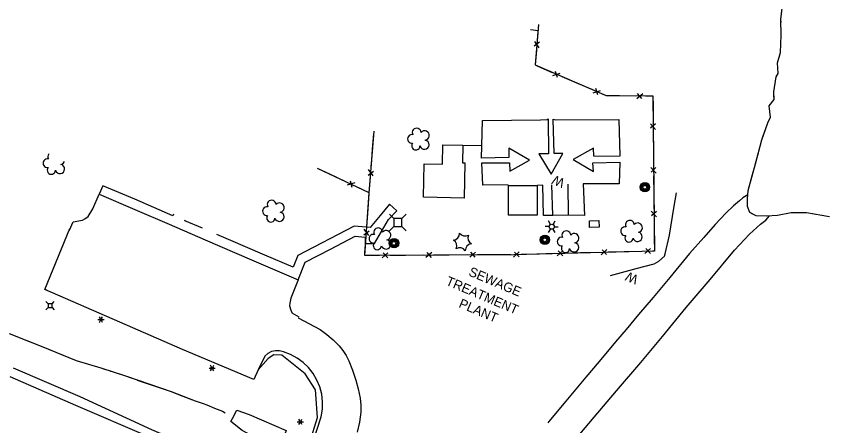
# Model space of a CAD drawing. Extents: x 588843 to 2552415, y 180129 to 269402.
# Drawn here: x 592427 to 592942, y 186226 to 186487 of the extents above; entities that cross this region are included whole.
import ezdxf

# ---------------------------------------------------------------- set-up
doc = ezdxf.new("R2010")
doc.units = 0
for name, color, linetype in [('E_DRN_RipRap', 7, 'Continuous'), ('E_LTG', 7, 'Continuous'), ('E_RDWY', 7, 'Continuous'), ('E_RDWY_Gravel', 7, 'Continuous'), ('E_UTL_AG_Bold', 7, 'Continuous'), ('Level 12', 7, 'Continuous'), ('Level 14', 7, 'Continuous'), ('Level 15', 7, 'Continuous'), ('Level 16', 7, 'Continuous'), ('Level 17', 7, 'Continuous'), ('Level 18', 7, 'Continuous'), ('Level 19', 7, 'Continuous'), ('Level 21', 7, 'Continuous')]:
    doc.layers.add(name, color=color, linetype=linetype)

# ---------------------------------------------------------------- blocks, each defined once
blk = doc.blocks.new('LPOL_2')
at = {"layer": 'E_LTG'}
for p, q in [((-4, 0), (-1.5, 0)), ((-0.8, 1.3), (-2, 3.5)), ((0.8, 1.3), (2, 3.5)), ((1.5, 0), (4, 0)), ((-2, -3.5), (-0.8, -1.3)), ((2, -3.5), (0.8, -1.3))]:
    blk.add_line(p, q, dxfattribs=at)
for radius in [1.5, 1.5, 1.5, 0.125]:
    blk.add_circle((0, 0), radius, dxfattribs=at)

msp = doc.modelspace()

# ---------------------------------------------------------------- linework, layer by layer
at = {"layer": 'E_DRN_RipRap'}
msp.add_lwpolyline([(592577.74, 186219), (592570.91, 186222.51), (592563.86, 186228.34), (592564.82, 186230.28), (592567.66, 186235.46), (592575.4, 186232.78), (592599.01, 186222.55), (592597.23, 186217.9), (592594.96, 186214.26)], close=True, dxfattribs=at)
at = {"layer": 'E_RDWY'}
for points in [[(592613.91, 186208.43), (592621.3, 186231.42), (592622.07, 186236.15), (592622.18, 186240.95), (592621.62, 186245.72), (592620.41, 186250.37), (592620.41, 186250.37), (592618.59, 186254.78), (592616.18, 186258.9), (592613.22, 186262.65), (592609.78, 186265.95), (592605.92, 186268.76), (592601.71, 186271.01), (592597.22, 186272.66), (592597.22, 186272.66), (592597.22, 186272.66), (592594.76, 186273.33), (592592.2, 186273.39), (592589.71, 186272.83), (592589.71, 186272.83), (592587.38, 186271.67), (592585.4, 186269.97), (592585.4, 186269.97), (592581.17, 186261.22), (592578.33, 186255.01), (592532.98, 186274.14), (592493.18, 186291.52), (592445.44, 186312.53), (592461.27, 186351.36)], [(592460.79, 186350.18), (592461.27, 186351.36)], [(592446.26, 186312.17), (592445.44, 186312.53), (592445.5, 186312.69)], [(592606.72, 186294.41), (592620.55, 186286.94), (592624.89, 186283.77), (592628.97, 186280.27), (592632.77, 186276.45), (592632.77, 186276.45), (592635.16, 186273.55), (592637.21, 186270.39), (592638.89, 186267.03), (592638.89, 186267.03), (592641.31, 186260.96), (592643.38, 186254.76), (592643.38, 186254.76), (592644.92, 186249.07), (592646.1, 186243.3), (592646.1, 186243.3), (592646.59, 186238.8), (592646.5, 186234.28), (592646.5, 186234.28), (592645.67, 186227.85), (592644.28, 186221.52)], [(592423.17, 186256.92), (592464.87, 186238.67), (592511.47, 186218.74)]]:
    msp.add_lwpolyline(points, dxfattribs=at)
at = {"layer": 'E_RDWY_Gravel'}
msp.add_lwpolyline([(592425.26, 186262.47), (592467.66, 186244.18), (592513.32, 186223.34), (592557.5, 186204.41), (592572.15, 186200.12), (592581.99, 186195.58), (592589.23, 186196.21), (592603, 186200.9), (592612.74, 186208.96), (592614.01, 186215.27), (592618.99, 186230.86), (592617.7, 186248.48), (592610.99, 186258.73), (592596.26, 186270.54), (592591.19, 186270.71), (592587.54, 186268.55), (592581.17, 186261.22)], dxfattribs=at)
at = {"layer": 'E_UTL_AG_Bold'}
for p, q in [((592447.47, 186303.38), (592446.06, 186304.8)), ((592447.47, 186300.88), (592446.06, 186299.47)), ((592449.97, 186303.38), (592451.39, 186304.8)), ((592449.97, 186300.88), (592451.39, 186299.47))]:
    msp.add_line(p, q, dxfattribs=at)
msp.add_lwpolyline([(592447.47, 186300.88), (592449.97, 186300.88), (592449.97, 186303.38), (592447.47, 186303.38)], close=True, dxfattribs=at)
at = {"layer": 'Level 12'}
for points in [[(592686.45, 186371.22), (592686.86, 186392.52), (592698.5, 186392.3), (592698.73, 186404.64), (592711.42, 186404.4), (592711.21, 186393.18), (592712.75, 186393.15), (592712.33, 186370.72), (592686.45, 186371.22)], [(592740.54, 186378.76), (592758.73, 186378.78), (592758.75, 186359.83), (592740.56, 186359.81), (592740.54, 186378.76)], [(592792.06, 186356.22), (592798.06, 186356.36), (592798.15, 186352.16), (592792.15, 186352.02), (592792.06, 186356.22)]]:
    msp.add_lwpolyline(points, dxfattribs=at)
at = {"layer": 'Level 14'}
for p, q in [((592766.4, 186352.49), (592763.79, 186352.57)), ((592767.23, 186353.86), (592766.03, 186356.16)), ((592768.93, 186353.85), (592770.3, 186356.08)), ((592769.67, 186352.4), (592772.19, 186352.33)), ((592767.15, 186351), (592765.79, 186348.81)), ((592768.79, 186350.96), (592770.03, 186348.78))]:
    msp.add_line(p, q, dxfattribs=at)
msp.add_circle((592768.03, 186352.43), 1.64, dxfattribs=at)
at = {"layer": 'Level 15'}
for p, q in [((592756.98, 186470.36), (592759.9, 186466.39)), ((592760.19, 186469.92), (592756.8, 186467.4)), ((592768.8, 186448.71), (592773.49, 186450.21)), ((592770.23, 186451.62), (592771.55, 186447.6)), ((592795.82, 186440.59), (592797.13, 186436.57)), ((592794.38, 186437.68), (592799.07, 186439.18)), ((592822.23, 186434.1), (592825.98, 186437.31)), ((592822.43, 186437.34), (592825.2, 186434.14)), ((592830.87, 186418.07), (592834.14, 186414.38)), ((592834.11, 186417.93), (592830.96, 186415.11)), ((592651.25, 186385.35), (592654.62, 186387.9)), ((592654.47, 186384.94), (592651.51, 186388.89)), ((592831.13, 186390.21), (592834.41, 186386.52)), ((592834.37, 186390.07), (592831.23, 186387.25)), ((592642.61, 186380.3), (592637.86, 186378.95)), ((592641.07, 186377.44), (592639.9, 186381.5)), ((592831.39, 186362.35), (592834.67, 186358.67)), ((592834.63, 186362.21), (592831.49, 186359.39)), ((592648.45, 186347.3), (592651.82, 186349.85)), ((592651.67, 186346.89), (592648.71, 186350.84)), ((592747.35, 186336.43), (592743.71, 186333.1)), ((592775.19, 186337.16), (592771.56, 186333.83)), ((592775.11, 186333.92), (592772.23, 186337.02)), ((592803.04, 186337.89), (592799.41, 186334.55)), ((592802.96, 186334.65), (592800.08, 186337.74)), ((592830.89, 186338.62), (592827.26, 186335.28)), ((592830.81, 186335.38), (592827.93, 186338.47)), ((592663.8, 186335.85), (592660.1, 186332.59)), ((592663.65, 186332.61), (592660.83, 186335.77)), ((592691.66, 186336.02), (592687.96, 186332.76)), ((592691.51, 186332.79), (592688.69, 186335.94)), ((592719.52, 186336.19), (592715.82, 186332.93)), ((592719.37, 186332.96), (592716.55, 186336.11)), ((592747.26, 186333.19), (592744.38, 186336.29))]:
    msp.add_line(p, q, dxfattribs=at)
for points in [[(592759.64, 186481.3), (592757.47, 186455.49), (592802.66, 186436), (592832.44, 186435.75), (592833.37, 186336.94), (592744.01, 186334.61), (592648.98, 186334.02), (592651.92, 186373.98)], [(592759.64, 186481.3), (592758.81, 186471.38)], [(592758.26, 186464.82), (592757.47, 186455.49), (592759.28, 186454.71)], [(592759.28, 186454.71), (592768.42, 186450.77)], [(592774.46, 186448.16), (592784.86, 186443.68)], [(592784.86, 186443.68), (592794, 186439.74)], [(592800.05, 186437.13), (592802.66, 186436), (592811.13, 186435.93)], [(592811.13, 186435.93), (592821.09, 186435.85)], [(592827.67, 186435.79), (592832.44, 186435.75), (592832.5, 186429.2)], [(592832.5, 186429.2), (592832.6, 186419.25)], [(592740.36, 186379.12), (592724.1, 186378.9), (592723.59, 186393.12), (592741.25, 186393.11), (592741.31, 186387.79), (592753.84, 186394.73), (592740.82, 186402.5), (592740.79, 186396.43), (592723.3, 186396.16), (592723.99, 186419.99), (592760.91, 186420.62), (592765.17, 186420.8), (592765.73, 186421.18), (592765.92, 186398.85), (592759.89, 186398.89), (592767.71, 186385.87), (592775.06, 186399.07), (592769.57, 186399.09), (592768.99, 186420.99), (592770.72, 186420.49), (592810.75, 186420.68), (592811.3, 186397.59), (592811.16, 186397.06), (592794.75, 186397.28), (592794.61, 186402.52), (592781.65, 186395.15), (592794.58, 186387.67), (592794.27, 186393.19), (592811.39, 186393.49), (592810.94, 186379.64), (592788.11, 186379.71), (592788.86, 186359.48), (592778.68, 186359.71), (592768.84, 186359.59), (592762.82, 186359.62)], [(592651.92, 186373.98), (592653.47, 186395.05), (592654.91, 186413.29)], [(592654, 186401.76), (592654.79, 186411.69)], [(592832.66, 186412.67), (592832.77, 186401.35)], [(592653.13, 186390.48), (592653.47, 186395.05), (592654, 186401.76)], [(592832.77, 186401.35), (592832.86, 186391.39)], [(592651.92, 186373.98), (592618.85, 186389.57)], [(592626.72, 186385.86), (592618.85, 186389.57)], [(592636.96, 186381.04), (592626.72, 186385.86)], [(592651.92, 186373.98), (592652.65, 186383.91)], [(592832.92, 186384.81), (592833.03, 186373.49)], [(592651.92, 186373.98), (592642.91, 186378.23)], [(592762.36, 186378.97), (592758.73, 186378.77)], [(592762.82, 186359.62), (592762.36, 186378.97)], [(592768.84, 186359.59), (592768.15, 186379.17)], [(592778.68, 186359.71), (592778.56, 186379.44)], [(592651.17, 186363.72), (592651.9, 186373.65)], [(592805.55, 186321.42), (592821.83, 186325.82), (592833.15, 186328.79), (592836.24, 186330.4), (592839.77, 186333.63), (592840.16, 186335.07), (592842.94, 186347.14), (592845.71, 186364.17), (592847.49, 186374.08)], [(592833.03, 186373.49), (592833.12, 186363.53)], [(592650.33, 186352.43), (592651.17, 186363.72)], [(592833.18, 186356.95), (592833.29, 186345.63)], [(592649.12, 186335.93), (592649.85, 186345.86)], [(592833.29, 186345.63), (592833.37, 186336.94), (592832.1, 186336.91)], [(592814.2, 186336.44), (592804.25, 186336.18)], [(592825.52, 186336.74), (592814.2, 186336.44)], [(592658.39, 186334.08), (592648.98, 186334.02), (592649.12, 186335.93)], [(592674.93, 186334.18), (592664.97, 186334.12)], [(592686.25, 186334.25), (592674.93, 186334.18)], [(592702.79, 186334.35), (592692.83, 186334.29)], [(592714.11, 186334.42), (592702.79, 186334.35)], [(592730.65, 186334.52), (592720.69, 186334.46)], [(592741.97, 186334.59), (592730.65, 186334.52)], [(592758.5, 186334.98), (592748.55, 186334.72)], [(592769.82, 186335.28), (592758.5, 186334.98)], [(592786.35, 186335.71), (592776.4, 186335.45)], [(592797.67, 186336.01), (592786.35, 186335.71)]]:
    msp.add_lwpolyline(points, dxfattribs=at)
at = {"layer": 'Level 16'}
for centre, radius in [((592827.35, 186377.58), 3), ((592827.36, 186377.58), 2.43), ((592827.34, 186377.55), 1.94), ((592827.29, 186377.54), 1.21), ((592763.7, 186344.08), 3), ((592667.64, 186341.87), 3), ((592667.65, 186341.86), 2.43), ((592667.64, 186341.84), 1.94), ((592667.58, 186341.82), 1.21), ((592763.7, 186344.08), 2.43), ((592763.69, 186344.05), 1.94), ((592763.64, 186344.04), 1.21)]:
    msp.add_circle(centre, radius, dxfattribs=at)
at = {"layer": 'Level 17'}
for points in [[(592754.55, 186477.96), (592759.35, 186477.45)], [(592711.42, 186404.11), (592723.54, 186404.29)], [(592527.26, 186360.37), (592526.83, 186359.36), (592502.58, 186369.96), (592482.27, 186378.48), (592479.89, 186373.23)], [(592461.03, 186350.18), (592463.34, 186355.64), (592469.36, 186356.54), (592470.85, 186357.55), (592472.93, 186358.83), (592475.93, 186363.77), (592479.89, 186373.23)], [(592479.89, 186373.23), (592502.57, 186363.42), (592524.43, 186354.1), (592547.34, 186344.13), (592576.83, 186331.4), (592606.6, 186318.68)], [(592892.84, 186372.76), (592889.63, 186370.82), (592887.62, 186368.82), (592883.74, 186365.72), (592878.76, 186361.01), (592872.17, 186353.85), (592864.9, 186345.56), (592855.79, 186335.27), (592843.19, 186320.02), (592832.53, 186307.4), (592823.33, 186296.47), (592815.52, 186287.05), (592808.73, 186279.07), (592798.32, 186266.58), (592789.78, 186256.49), (592777.04, 186241.31), (592766.18, 186228.28), (592765.55, 186227.51)], [(592606.6, 186318.68), (592611.14, 186329.92), (592627.13, 186338.07), (592642.95, 186346.34), (592649.22, 186345.79), (592649.22, 186341.75), (592655.27, 186341.65), (592664.11, 186356.95), (592669.34, 186362.55), (592664.81, 186366.69), (592658.77, 186359.52), (592652.55, 186351.91), (592642.28, 186352.77), (592606.49, 186334.05), (592603.4, 186326.57), (592585.49, 186334.38), (592562.39, 186344.24), (592554.85, 186347.49)], [(592779.96, 186213.05), (592780.25, 186213.4), (592794.95, 186231.18), (592809.37, 186247.96), (592824.65, 186265.85), (592838.44, 186282.52), (592853.66, 186300.92), (592868.96, 186318.88), (592884.36, 186337.42), (592893.84, 186347.75), (592900.88, 186354.03), (592904.26, 186356.64), (592906.73, 186359.32)], [(592545.73, 186351.42), (592534.6, 186356.23), (592534.81, 186356.71)], [(592606.6, 186318.68), (592601.93, 186306.94), (592601.32, 186303.69), (592601.15, 186302.12), (592601.87, 186299.33), (592602.82, 186297.46)], [(592446.37, 186312.09), (592445.46, 186312.49), (592445.54, 186312.67)], [(592607.27, 186294.8), (592605.77, 186295.6), (592602.82, 186297.46)]]:
    msp.add_lwpolyline(points, dxfattribs=at)
at = {"layer": 'Level 18'}
for centre, radius, start, end in [((592682.07, 186412.41), 2.78, 1.3946, 209.1675), ((592679.07, 186408.33), 2.78, 78.0716, 279.0826), ((592687.11, 186410.55), 2.97, 278.4237, 139.6575), ((592681.53, 186403.93), 2.61, 140.7797, 358.7123), ((592687, 186404.69), 2.97, 196.0745, 79.0477), ((592450.06, 186396.92), 2.78, 137.9605, 209.1675), ((592447.06, 186392.84), 2.78, 78.0716, 279.0826), ((592455.11, 186395.06), 2.97, 278.4237, 338.903), ((592449.53, 186388.45), 2.61, 140.7797, 358.7123), ((592454.99, 186389.21), 2.97, 196.0745, 79.0477), ((592589.75, 186366.47), 2.78, 1.3946, 209.1675), ((592594.79, 186364.61), 2.97, 278.4237, 139.6575), ((592586.75, 186362.39), 2.78, 78.0716, 279.0826), ((592589.21, 186357.99), 2.61, 140.7797, 358.7123), ((592594.68, 186358.76), 2.97, 196.0745, 79.0477), ((592814.75, 186349.62), 2.78, 78.0716, 279.0826), ((592817.75, 186353.7), 2.78, 1.3946, 209.1675), ((592822.79, 186351.84), 2.97, 278.4237, 139.6575), ((592654.56, 186344.8), 2.78, 78.0716, 279.0826), ((592657.56, 186348.88), 2.78, 1.3946, 209.1675), ((592662.6, 186347.02), 2.97, 278.4237, 139.6575), ((592705.05, 186348.22), 4.3, 275.2113, 0.9762), ((592712.86, 186350.77), 4.3, 215.2113, 300.9762), ((592718.98, 186345.28), 4.3, 155.2113, 240.9762), ((592777.32, 186347.01), 2.78, 1.3946, 209.1675), ((592782.36, 186345.15), 2.97, 278.4237, 139.6575), ((592817.21, 186345.22), 2.61, 140.7797, 358.7123), ((592822.68, 186345.98), 2.97, 196.0745, 79.0477), ((592657.02, 186340.41), 2.61, 140.7797, 358.7123), ((592662.49, 186341.17), 2.97, 196.0745, 79.0477), ((592703.35, 186340.18), 4.3, 335.2113, 60.9762), ((592717.29, 186337.24), 4.3, 95.2113, 180.9762), ((592774.32, 186342.93), 2.78, 78.0716, 279.0826), ((592782.25, 186339.3), 2.97, 196.0745, 79.0477), ((592709.47, 186334.69), 4.3, 35.2113, 120.9762), ((592776.78, 186338.53), 2.61, 140.7797, 358.7123)]:
    msp.add_arc(centre, radius, start, end, dxfattribs=at)
at = {"layer": 'Level 19'}
for points in [[(592912.12, 186449.95), (592911.78, 186456.85), (592913.68, 186463.45), (592914.17, 186474.37), (592913.94, 186484.41), (592915.83, 186500.77), (592917.33, 186523.62), (592918.71, 186551.6), (592919.88, 186578.43), (592921.15, 186592.49), (592921.94, 186600.68)], [(592913.98, 186482.67), (592913.94, 186484.41), (592913.97, 186484.66)], [(592912.12, 186449.95), (592911.78, 186456.85), (592913.68, 186463.45), (592914.17, 186474.37), (592914.07, 186478.67)], [(592944.93, 186358.75), (592930.29, 186361.23), (592920.4, 186361.23), (592911.78, 186359.57), (592904.66, 186359.22), (592898.19, 186359.33), (592894.14, 186361.45), (592892.67, 186365.29), (592892.61, 186370.28), (592893.11, 186375.57), (592897.68, 186392.48), (592901.83, 186407.78), (592905.54, 186418.52), (592907.2, 186422.13), (592906.42, 186429.52), (592909.69, 186433.43), (592909.31, 186438.34), (592910.93, 186447.89), (592912.12, 186449.95)], [(592909.49, 186436), (592909.31, 186438.34), (592910.93, 186447.89), (592912.12, 186449.95)], [(592902.3, 186409.14), (592905.54, 186418.52), (592907.2, 186422.13), (592906.42, 186429.52), (592909.69, 186433.43), (592909.49, 186436)], [(592900.63, 186403.38), (592901.16, 186405.31)], [(592899.07, 186397.59), (592899.59, 186399.52)], [(592897.5, 186391.8), (592897.68, 186392.48), (592898.02, 186393.73)], [(592895.71, 186360.63), (592894.14, 186361.45), (592892.67, 186365.29), (592892.61, 186370.28), (592893.11, 186375.57), (592896.45, 186387.93)], [(592924.23, 186361.23), (592920.4, 186361.23), (592911.78, 186359.57), (592904.66, 186359.22), (592898.19, 186359.33), (592895.71, 186360.63)], [(592930.23, 186361.23), (592928.23, 186361.23)], [(592936.14, 186360.24), (592934.17, 186360.57)], [(592942.06, 186359.24), (592940.09, 186359.57)], [(592422.59, 186284.38), (592444.19, 186276), (592465.25, 186267.1), (592481.13, 186262.5), (592497.34, 186257.12), (592525.73, 186247.43), (592540.97, 186241.46), (592546.07, 186239.81), (592548.58, 186238.92), (592553.29, 186236.82), (592558.45, 186234.86), (592560.09, 186233.94)], [(592429.02, 186281.89), (592444.19, 186276), (592455.91, 186271.05)], [(592455.91, 186271.05), (592465.25, 186267.1), (592481.13, 186262.5), (592483.34, 186261.77)], [(592487.14, 186260.51), (592489.04, 186259.88)], [(592492.83, 186258.62), (592494.73, 186257.99)], [(592498.53, 186256.72), (592500.42, 186256.07)], [(592504.2, 186254.78), (592525.73, 186247.43), (592531.55, 186245.15)], [(592531.55, 186245.15), (592540.97, 186241.46), (592546.07, 186239.81), (592548.58, 186238.92), (592553.29, 186236.82), (592558.45, 186234.86), (592558.61, 186234.77)]]:
    msp.add_lwpolyline(points, dxfattribs=at)
at = {"layer": 'Level 21'}
for p, q in [((592667.54, 186357.63), (592664.71, 186360.46)), ((592672.54, 186357.63), (592675.37, 186360.46)), ((592667.54, 186352.63), (592664.71, 186349.8)), ((592672.54, 186352.63), (592675.37, 186349.8))]:
    msp.add_line(p, q, dxfattribs=at)
msp.add_lwpolyline([(592667.54, 186352.63), (592672.54, 186352.63), (592672.54, 186357.63), (592667.54, 186357.63)], close=True, dxfattribs=at)

# ---------------------------------------------------------------- block references
at = {"layer": 'E_LTG', "xscale": 0.5, "yscale": 0.5}
for p in [(592481.13, 186293.25), (592551.9, 186262.39), (592608.06, 186228.11)]:
    msp.add_blockref('LPOL_2', p, dxfattribs=at)

# ---------------------------------------------------------------- texts
at = {"layer": 'Level 12'}
for s, p in [('SEWAGE', (592714.63, 186321.53)), ('TREATMENT', (592700.12, 186315.57)), ('PLANT', (592708.39, 186301.31))]:
    msp.add_text(s, height=6, rotation=337, dxfattribs=at).set_placement(p)
at = {"layer": 'Level 15'}
for p in [(592776.88, 186382.51), (592823.64, 186321.01)]:
    msp.add_text('W', height=6, rotation=157, dxfattribs=at).set_placement(p)

doc.saveas('drawing.dxf')
